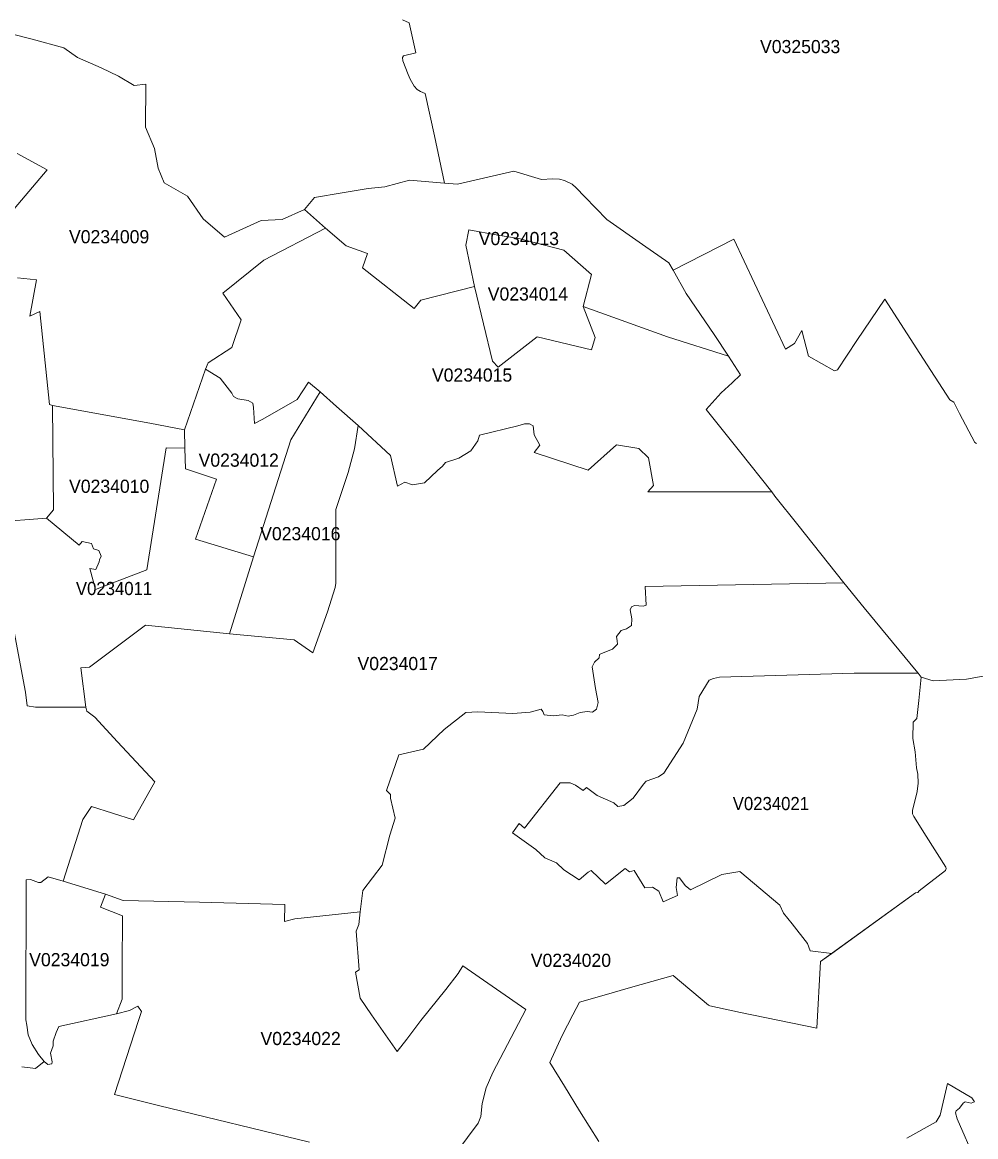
# Model space of a CAD drawing. Extents: x 369010 to 735936, y 6377141 to 6616555.
# Drawn here: x 601914 to 609158, y 6512798 to 6521265 of the extents above; entities that cross this region are included whole.
import ezdxf
from ezdxf.enums import TextEntityAlignment as Align

# ---------------------------------------------------------------- set-up
doc = ezdxf.new("R2010")
doc.units = 0
doc.header["$LTSCALE"] = 40
doc.layers.add('3', color=7, linetype='Continuous', lineweight=13)
doc.layers.add('4', color=7, linetype='Continuous')

msp = doc.modelspace()

# ---------------------------------------------------------------- linework, layer by layer
at = {"layer": '3'}
for points in [[(604134.95, 6519934.03), (604343.48, 6519968.29), (604541.76, 6520002.88), (604669.86, 6520014.13), (604855.55, 6520065.77), (605121.85, 6520043.1), (605045.22, 6520401.08), (604974.88, 6520724.31), (604938.8, 6520739.7), (604914.31, 6520754.93), (604891.3, 6520780.25), (604862.17, 6520831.56), (604847.11, 6520867.97), (604806.56, 6520971.41), (604803.42, 6520996.57), (604809.54, 6521010.47), (604903.72, 6521031.82), (604852.41, 6521259.39), (604802.76, 6521283.05)], [(604802.76, 6521283.05), (604852.41, 6521259.39), (604903.72, 6521031.82), (604809.54, 6521010.47), (604803.42, 6520996.57), (604806.56, 6520971.41), (604847.11, 6520867.97), (604862.17, 6520831.56), (604891.3, 6520780.25), (604914.31, 6520754.93), (604938.8, 6520739.7), (604974.88, 6520724.31), (605045.22, 6520401.08), (605121.85, 6520043.1), (605220.32, 6520035.15), (605647.99, 6520132.63), (605858.84, 6520069.08), (605943.91, 6520074.71), (605996.7, 6520073.22), (606033.61, 6520062.96), (606090.88, 6520034.49), (606122.82, 6520007.02), (606188.85, 6519937.67), (606354.85, 6519767.7), (606627.44, 6519577.2), (606827.7, 6519438.18), (606859.31, 6519381.74), (607320.24, 6519615.93), (607712.32, 6518780.96), (607782.33, 6518825.48), (607838.27, 6518924.29), (607887.26, 6518727.34), (608086.36, 6518615.63), (608107.87, 6518623.24), (608256.16, 6518846.17), (608466.85, 6519160.13), (608733.15, 6518748.69), (608962.2, 6518397.33), (608991.33, 6518378.13), (609034.36, 6518292.4), (609152.37, 6518071.12), (609163.79, 6518064)], [(601878.47, 6519324.31), (602021.63, 6519307.6), (601971.65, 6519032.53), (602046.62, 6519067.29), (602121.59, 6518360.58), (602143.77, 6518353.63), (602882.41, 6518220.4), (603147.88, 6518168.93), (603305.94, 6518630.02), (603326.13, 6518678.19), (603507.36, 6518794.37), (603576.87, 6519003.07), (603438.84, 6519206.14), (603749.66, 6519456.88), (604218.03, 6519701.17), (604058.32, 6519842.01), (603889.34, 6519765.22), (603728.47, 6519759.09), (603449.76, 6519630.99), (603288.73, 6519771.17), (603170.56, 6519944.62), (602991.15, 6520044.59), (602946.8, 6520156.63), (602919.65, 6520304.76), (602849.98, 6520466.95), (602852.62, 6520795.48), (602763.91, 6520783.89), (602645.91, 6520854.4), (602514.33, 6520919.94), (602333.6, 6520997.39), (602230.83, 6521069.39), (601990.02, 6521136.09), (601819.88, 6521178.95)], [(601819.88, 6521178.95), (601990.02, 6521136.09), (602230.83, 6521069.39), (602333.6, 6520997.39), (602514.33, 6520919.94), (602645.91, 6520854.4), (602763.91, 6520783.89), (602852.62, 6520795.48), (602849.98, 6520466.95), (602919.65, 6520304.76), (602946.8, 6520156.63), (602991.15, 6520044.59), (603170.56, 6519944.62), (603288.73, 6519771.17), (603449.76, 6519630.99), (603728.47, 6519759.09), (603889.34, 6519765.22), (604058.32, 6519842.01), (604134.95, 6519934.03)], [(601656.03, 6519616.92), (602103.39, 6520143.56), (601874.16, 6520267.36)], [(601874.16, 6520267.36), (602103.39, 6520143.56), (601656.03, 6519616.92)], [(609163.79, 6518064), (609152.37, 6518071.12), (609034.36, 6518292.4), (608991.33, 6518378.13), (608962.2, 6518397.33), (608733.15, 6518748.69), (608466.85, 6519160.13), (608256.16, 6518846.17), (608107.87, 6518623.24), (608086.36, 6518615.63), (607887.26, 6518727.34), (607838.27, 6518924.29), (607782.33, 6518825.48), (607712.32, 6518780.96), (607320.24, 6519615.93), (606859.31, 6519381.74), (606958.78, 6519203.16), (607171.62, 6518892.35), (607279.19, 6518727.51), (607371.88, 6518585.5), (607307, 6518525.59), (607223.92, 6518449.62), (607109.39, 6518322.35), (607362.44, 6518005.41), (607607.89, 6517696.25), (607632.05, 6517665.8), (607805.66, 6517447.66), (608157.36, 6517007.42), (608310.95, 6516815.11), (608706.17, 6516338.79), (608720.4, 6516320.42), (608744.57, 6516289.14), (608834.77, 6516261.5), (609087.99, 6516274.24), (609286.26, 6516310.32)], [(601697.24, 6517467.19), (602099.25, 6517496.98), (602150.72, 6517560.87), (602143.77, 6518353.63), (602121.59, 6518360.58), (602046.62, 6519067.29), (601971.65, 6519032.53), (602021.63, 6519307.6), (601878.47, 6519324.31)], [(604467.28, 6518200.54), (604438.15, 6518024.61), (604389.99, 6517843.55), (604297.64, 6517564.51), (604297.64, 6517004.28), (604292.51, 6516971.18), (604233.59, 6516785.48), (604122.87, 6516474.67), (603979.21, 6516572.31), (603487.33, 6516617.5), (602849.15, 6516684.52), (602423.97, 6516364.61), (602357.93, 6516361.63), (602396.66, 6516062.73), (602403.61, 6516032.11), (602466.17, 6515986.26), (602637.14, 6515797.26), (602921.64, 6515493.72), (602760.44, 6515206.08), (602439.53, 6515307.53), (602374.15, 6515208.89), (602224.04, 6514739.03), (602545.28, 6514642.04), (602680.67, 6514592.55), (603261.09, 6514580.64), (603907.88, 6514562.27), (603906.72, 6514432.35), (603984.84, 6514454.03), (604481.35, 6514506), (604502.7, 6514667.86), (604648.84, 6514861.83), (604706.27, 6515088.24), (604748.47, 6515218.16), (604711.4, 6515371.25), (604711.4, 6515397.23), (604680.95, 6515428.68), (604775.28, 6515699.44), (604961.48, 6515741.65), (605120.36, 6515890.93), (605285.04, 6516020.85), (605375.9, 6516025.16), (605640.21, 6516013.24), (605771.78, 6516024.16), (605856.36, 6516045.84), (605869.27, 6516029.63), (605879.03, 6516003.64), (605947.22, 6515994.87), (606016.56, 6516002.48), (606062.08, 6515992.72), (606103.29, 6516001.49), (606154.1, 6516020.85), (606205.07, 6516027.47), (606247.28, 6516024.16), (606276.57, 6516045.84), (606289.48, 6516096.82), (606268.96, 6516202.91), (606244.63, 6516369.24), (606263, 6516404), (606296.6, 6516437.59), (606299.91, 6516462.42), (606326.88, 6516475.49), (606397.39, 6516502.47), (606436.28, 6516539.38), (606434.13, 6516566.52), (606428.83, 6516598.96), (606464.42, 6516643.31), (606505.63, 6516657.38), (606542.54, 6516681.21), (606544.69, 6516733.18), (606531.61, 6516800.38), (606543.53, 6516823.22), (606565.21, 6516833.97), (606630.92, 6516829.51), (606653.92, 6516835.8), (606646.64, 6516979.45), (608157.36, 6517007.42), (607805.66, 6517447.66), (607632.05, 6517665.8), (607607.89, 6517696.25), (606666.66, 6517698.07), (606709.86, 6517745.9), (606672.29, 6517956.26), (606599.47, 6518027.42), (606428.83, 6518054.73), (606214.01, 6517861.26), (605802.57, 6517995.15), (605845.6, 6518053.08), (605804.22, 6518130.7), (605795.95, 6518198.39), (605767.98, 6518214.94), (605729.91, 6518213.29), (605680.43, 6518200.04), (605387.15, 6518129.04), (605375.57, 6518084.52), (605320.95, 6518008.56), (605230.09, 6517953.94), (605129.3, 6517920.84), (605106.13, 6517892.7), (605068.23, 6517859.77), (604969.09, 6517765.6)], [(604969.09, 6517765.6), (604879.88, 6517750.7), (604820.3, 6517770.56), (604765.85, 6517740.77), (604712.89, 6517973.8), (604467.28, 6518200.54)], [(601838.08, 6516715.47), (601938.21, 6516176.1), (601950.63, 6516071), (602014.51, 6516061.4), (602396.66, 6516062.73), (602357.93, 6516361.63), (602423.97, 6516364.61), (602849.15, 6516684.52), (603487.33, 6516617.5), (603670.38, 6517204.21), (603230.3, 6517337.27), (603389.52, 6517793.9), (603155.5, 6517871.02), (603148.71, 6518028.09), (603006.21, 6518032.55), (602861.73, 6517103.91), (602469.48, 6516955.79), (602427.94, 6517115.17), (602471.8, 6517107.39), (602498.61, 6517166.8), (602502.09, 6517181.37), (602514.33, 6517208.34), (602496.46, 6517250.88), (602454.92, 6517263.29), (602439.2, 6517304.83), (602369.68, 6517320.56), (602346.18, 6517293.58), (602099.25, 6517496.98), (601697.24, 6517467.19)], [(608157.36, 6517007.42), (606646.64, 6516979.45), (606653.92, 6516835.8), (606630.92, 6516829.51), (606565.21, 6516833.97), (606543.53, 6516823.22), (606531.61, 6516800.38), (606544.69, 6516733.18), (606542.54, 6516681.21), (606505.63, 6516657.38), (606464.42, 6516643.31), (606428.83, 6516598.96), (606434.13, 6516566.52), (606436.28, 6516539.38), (606397.39, 6516502.47), (606326.88, 6516475.49), (606299.91, 6516462.42), (606296.6, 6516437.59), (606263, 6516404), (606244.63, 6516369.24), (606268.96, 6516202.91), (606289.48, 6516096.82), (606276.57, 6516045.84), (606247.28, 6516024.16), (606205.07, 6516027.47), (606154.1, 6516020.85), (606103.29, 6516001.49), (606062.08, 6515992.72), (606016.56, 6516002.48), (605947.22, 6515994.87), (605879.03, 6516003.64), (605869.27, 6516029.63), (605856.36, 6516045.84), (605771.78, 6516024.16), (605640.21, 6516013.24), (605375.9, 6516025.16), (605285.04, 6516020.85), (605120.36, 6515890.93), (604961.48, 6515741.65), (604775.28, 6515699.44), (604680.95, 6515428.68), (604711.4, 6515397.23), (604711.4, 6515371.25), (604748.47, 6515218.16), (604706.27, 6515088.24), (604648.84, 6514861.83), (604502.7, 6514667.86), (604481.35, 6514506), (604470.43, 6514410.67), (604451.06, 6514360.85), (604472.58, 6514066.25), (604445.6, 6514047.88), (604480.19, 6513851.76), (604566.91, 6513723.99), (604762.87, 6513445.28), (604837.02, 6513538.62), (604942.94, 6513679.97), (605133.1, 6513916.8), (605224.79, 6514038.61), (605260.87, 6514095.55), (605740.83, 6513764.87), (605488.28, 6513286.07), (605438.29, 6513169.88), (605409.16, 6513051.55), (605397.41, 6512951.58), (605376.89, 6512901.6), (605216.68, 6512683.96)], [(606147.81, 6513820.97), (606318.61, 6513868.97), (606534.1, 6513932.19), (606859.81, 6514023.05), (607128.92, 6513798.8), (607137.52, 6513792.84), (607369.89, 6513743.02), (607951.14, 6513621.87), (607979.44, 6514129.8), (608064.35, 6514191.21), (607900, 6514209.41), (607879.97, 6514266.35), (607763.46, 6514416.79), (607697.26, 6514496.73), (607671.11, 6514558.46), (607364.76, 6514812.51), (607229.21, 6514789.34), (606992.04, 6514673.82), (606951.5, 6514707.41), (606908.3, 6514764.35), (606889.76, 6514764.35), (606882.15, 6514690.53), (606892.91, 6514631.94), (606783.51, 6514582.62), (606749.75, 6514664.38), (606703.57, 6514695.17), (606644.98, 6514689.04), (606561.9, 6514819.79), (606526.48, 6514810.69), (606494.04, 6514835.18), (606344.76, 6514718.17), (606237.02, 6514819.79), (606213.84, 6514809.03), (606146.15, 6514748.96), (606029.14, 6514826.08), (605973.7, 6514879.87), (605884.33, 6514916.94), (605816.64, 6514980), (605638.06, 6515106.28), (605688.87, 6515178.6), (605730.08, 6515143.02), (606001.17, 6515486.44), (606078.13, 6515487.93), (606118.18, 6515467.9), (606175.12, 6515427.85), (606199.78, 6515451.02), (606281.37, 6515389.46), (606407.65, 6515335.5), (606439.92, 6515307.7), (606484.61, 6515313.99), (606556.27, 6515370.09), (606633.23, 6515476.35), (606654.75, 6515499.52), (606748.59, 6515533.44), (606788.64, 6515561.08), (606936.6, 6515788.98), (607041.2, 6516046.18), (607058.08, 6516141.67), (607133.55, 6516266.46), (607165.99, 6516280.36), (607212, 6516290.13), (608235.48, 6516319.26), (608720.4, 6516320.42), (608706.17, 6516338.79), (608310.95, 6516815.11), (608157.36, 6517007.42)], [(601911.57, 6513328.6), (602013.52, 6513315.53), (602081.38, 6513369.65), (602036.36, 6513422.28), (601989.85, 6513500.06), (601957.91, 6513573.55), (601947.98, 6513645.54), (601941.03, 6513685.92), (601944.83, 6514750.28), (601976.78, 6514751.6), (602036.52, 6514729.43), (602055.89, 6514729.43), (602111.5, 6514773.78), (602224.04, 6514739.03), (602374.15, 6515208.89), (602439.53, 6515307.53), (602760.44, 6515206.08), (602921.64, 6515493.72), (602637.14, 6515797.26), (602466.17, 6515986.26), (602403.61, 6516032.11), (602396.66, 6516062.73), (602014.51, 6516061.4), (601950.63, 6516071), (601938.21, 6516176.1), (601838.08, 6516715.47)], [(609286.26, 6516310.32), (609087.99, 6516274.24), (608834.77, 6516261.5), (608744.57, 6516289.14), (608725.04, 6516112.71), (608711.96, 6515974.68), (608684.16, 6515948.53), (608679.69, 6515823.08), (608696.9, 6515722.95), (608708.49, 6515600.31), (608718.09, 6515553.3), (608721.89, 6515484.46), (608712.79, 6515421.23), (608676.88, 6515277.08), (608678.2, 6515252.09), (608689.12, 6515232.23), (608781.97, 6515081.12), (608930.26, 6514845.78), (608932.91, 6514835.51), (608929.27, 6514821.45), (608729.34, 6514665.54)], [(605216.68, 6512683.96), (605376.89, 6512901.6), (605397.41, 6512951.58), (605409.16, 6513051.55), (605438.29, 6513169.88), (605488.28, 6513286.07), (605740.83, 6513764.87), (605260.87, 6514095.55), (605224.79, 6514038.61), (605133.1, 6513916.8), (604942.94, 6513679.97), (604837.02, 6513538.62), (604762.87, 6513445.28), (604566.91, 6513723.99), (604480.19, 6513851.76), (604445.6, 6514047.88), (604472.58, 6514066.25), (604451.06, 6514360.85), (604470.43, 6514410.67), (604481.35, 6514506), (603984.84, 6514454.03), (603906.72, 6514432.35), (603907.88, 6514562.27), (603261.09, 6514580.64), (602680.67, 6514592.55), (602545.28, 6514642.04), (602509.53, 6514542.41), (602675.37, 6514475.21), (602672.06, 6514085.28), (602673.22, 6513843.65), (602628.86, 6513733.09), (602729.65, 6513758.08), (602792.38, 6513789.36), (602819.52, 6513748.32), (602796.68, 6513681.12), (602614.8, 6513119.4), (602948.62, 6513034.67), (604095.39, 6512758.11)], [(608729.34, 6514665.54), (608717.42, 6514653.13), (608699.55, 6514650.65), (607979.44, 6514129.8), (607951.14, 6513621.87), (607369.89, 6513743.02), (607137.52, 6513792.84), (607128.92, 6513798.8), (606859.81, 6514023.05), (606534.1, 6513932.19), (606318.61, 6513868.97), (606147.81, 6513820.97), (606097.99, 6513725.15), (606017.23, 6513566.59), (605923.39, 6513363.19), (606034.11, 6513182.46), (606147.64, 6512994.45), (606293.62, 6512762.58)], [(604095.39, 6512758.11), (602948.62, 6513034.67), (602614.8, 6513119.4), (602796.68, 6513681.12), (602819.52, 6513748.32), (602792.38, 6513789.36), (602729.65, 6513758.08), (602628.86, 6513733.09), (602191.27, 6513635.61), (602172.07, 6513589.1), (602147.91, 6513525.05), (602148.74, 6513488.81), (602128.05, 6513432.7), (602141.78, 6513366.17), (602137.48, 6513352.43), (602107.19, 6513347.96), (602081.38, 6513369.65), (602013.52, 6513315.53), (601911.57, 6513328.6)], [(606293.62, 6512762.58), (606147.64, 6512994.45), (606034.11, 6513182.46), (605923.39, 6513363.19), (606017.23, 6513566.59), (606097.99, 6513725.15), (606147.81, 6513820.97)], [(609156.67, 6512616.27), (609017.98, 6512933.87), (609004.57, 6512980.88), (609010.03, 6512995.61), (609034.03, 6513014.31), (609063.49, 6513054.36), (609076.9, 6513062.47), (609122.41, 6513053.04), (609147.73, 6513062.47), (609129.03, 6513093.25), (608944.5, 6513202.98), (608888.22, 6512961.68), (608858.76, 6512910.87), (608634.67, 6512788.06)], [(608634.67, 6512788.06), (608858.76, 6512910.87), (608888.22, 6512961.68), (608944.5, 6513202.98), (609129.03, 6513093.25), (609147.73, 6513062.47), (609122.41, 6513053.04), (609076.9, 6513062.47), (609063.49, 6513054.36), (609034.03, 6513014.31), (609010.03, 6512995.61), (609004.57, 6512980.88), (609017.98, 6512933.87), (609156.67, 6512616.27)]]:
    msp.add_lwpolyline(points, dxfattribs=at)
for points in [[(605121.85, 6520043.1), (604855.55, 6520065.77), (604669.86, 6520014.13), (604541.76, 6520002.88), (604343.48, 6519968.29), (604134.95, 6519934.03), (604058.32, 6519842.01), (604218.03, 6519701.17), (604376.09, 6519565.45), (604537.62, 6519508.19), (604499.55, 6519399.45), (604890.47, 6519091.12), (604943.27, 6519154.01), (605350.08, 6519258.11), (605285.04, 6519572.24), (605307.38, 6519686.77), (605526.67, 6519647.71), (605687.05, 6519621.89), (606029.14, 6519533.34), (606239.83, 6519349.47), (606175.94, 6519104.86), (606815.62, 6518874.14), (607279.19, 6518727.51), (607171.62, 6518892.35), (606958.78, 6519203.16), (606859.31, 6519381.74), (606827.7, 6519438.18), (606627.44, 6519577.2), (606354.85, 6519767.7), (606188.85, 6519937.67), (606122.82, 6520007.02), (606090.88, 6520034.49), (606033.61, 6520062.96), (605996.7, 6520073.22), (605943.91, 6520074.71), (605858.84, 6520069.08), (605647.99, 6520132.63), (605220.32, 6520035.15)], [(604218.03, 6519701.17), (603749.66, 6519456.88), (603438.84, 6519206.14), (603576.87, 6519003.07), (603507.36, 6518794.37), (603326.13, 6518678.19), (603305.94, 6518630.02), (603417.99, 6518561.17), (603506.53, 6518446.48), (603519.61, 6518422.32), (603550.72, 6518403.12), (603629.17, 6518391.04), (603665.41, 6518370.02), (603671.37, 6518337.74), (603679.48, 6518217.09), (603742.87, 6518248.37), (604002.22, 6518398.15), (604089.77, 6518531.88), (604177.32, 6518456.58), (604301.61, 6518345.19), (604467.28, 6518200.54), (604712.89, 6517973.8), (604765.85, 6517740.77), (604820.3, 6517770.56), (604879.88, 6517750.7), (604969.09, 6517765.6), (605068.23, 6517859.77), (605106.13, 6517892.7), (605129.3, 6517920.84), (605230.09, 6517953.94), (605320.95, 6518008.56), (605375.57, 6518084.52), (605387.15, 6518129.04), (605680.43, 6518200.04), (605729.91, 6518213.29), (605767.98, 6518214.94), (605795.95, 6518198.39), (605804.22, 6518130.7), (605845.6, 6518053.08), (605802.57, 6517995.15), (606214.01, 6517861.26), (606428.83, 6518054.73), (606599.47, 6518027.42), (606672.29, 6517956.26), (606709.86, 6517745.9), (606666.66, 6517698.07), (607607.89, 6517696.25), (607362.44, 6518005.41), (607109.39, 6518322.35), (607223.92, 6518449.62), (607307, 6518525.59), (607371.88, 6518585.5), (607279.19, 6518727.51), (606815.62, 6518874.14), (606175.94, 6519104.86), (606266.14, 6518869.67), (606238.01, 6518775.5), (605826.4, 6518874.14), (605530.15, 6518645.42), (605487.61, 6518690.27), (605350.08, 6519258.11), (604943.27, 6519154.01), (604890.47, 6519091.12), (604499.55, 6519399.45), (604537.62, 6519508.19), (604376.09, 6519565.45)], [(605350.08, 6519258.11), (605487.61, 6518690.27), (605530.15, 6518645.42), (605826.4, 6518874.14), (606238.01, 6518775.5), (606266.14, 6518869.67), (606175.94, 6519104.86), (606239.83, 6519349.47), (606029.14, 6519533.34), (605687.05, 6519621.89), (605526.67, 6519647.71), (605307.38, 6519686.77), (605285.04, 6519572.24)], [(603305.94, 6518630.02), (603147.88, 6518168.93), (603148.71, 6518028.09), (603155.5, 6517871.02), (603389.52, 6517793.9), (603230.3, 6517337.27), (603670.38, 6517204.21), (603954.05, 6518092.47), (604177.32, 6518456.58), (604089.77, 6518531.88), (604002.22, 6518398.15), (603742.87, 6518248.37), (603679.48, 6518217.09), (603671.37, 6518337.74), (603665.41, 6518370.02), (603629.17, 6518391.04), (603550.72, 6518403.12), (603519.61, 6518422.32), (603506.53, 6518446.48), (603417.99, 6518561.17)], [(604177.32, 6518456.58), (603954.05, 6518092.47), (603670.38, 6517204.21), (603487.33, 6516617.5), (603979.21, 6516572.31), (604122.87, 6516474.67), (604233.59, 6516785.48), (604292.51, 6516971.18), (604297.64, 6517004.28), (604297.64, 6517564.51), (604389.99, 6517843.55), (604438.15, 6518024.61), (604467.28, 6518200.54), (604301.61, 6518345.19)], [(602143.77, 6518353.63), (602150.72, 6517560.87), (602099.25, 6517496.98), (602346.18, 6517293.58), (602369.68, 6517320.56), (602439.2, 6517304.83), (602454.92, 6517263.29), (602496.46, 6517250.88), (602514.33, 6517208.34), (602502.09, 6517181.37), (602498.61, 6517166.8), (602471.8, 6517107.39), (602427.94, 6517115.17), (602469.48, 6516955.79), (602861.73, 6517103.91), (603006.21, 6518032.55), (603148.71, 6518028.09), (603147.88, 6518168.93), (602882.41, 6518220.4)], [(608720.4, 6516320.42), (608235.48, 6516319.26), (607212, 6516290.13), (607165.99, 6516280.36), (607133.55, 6516266.46), (607058.08, 6516141.67), (607041.2, 6516046.18), (606936.6, 6515788.98), (606788.64, 6515561.08), (606748.59, 6515533.44), (606654.75, 6515499.52), (606633.23, 6515476.35), (606556.27, 6515370.09), (606484.61, 6515313.99), (606439.92, 6515307.7), (606407.65, 6515335.5), (606281.37, 6515389.46), (606199.78, 6515451.02), (606175.12, 6515427.85), (606118.18, 6515467.9), (606078.13, 6515487.93), (606001.17, 6515486.44), (605730.08, 6515143.02), (605688.87, 6515178.6), (605638.06, 6515106.28), (605816.64, 6514980), (605884.33, 6514916.94), (605973.7, 6514879.87), (606029.14, 6514826.08), (606146.15, 6514748.96), (606213.84, 6514809.03), (606237.02, 6514819.79), (606344.76, 6514718.17), (606494.04, 6514835.18), (606526.48, 6514810.69), (606561.9, 6514819.79), (606644.98, 6514689.04), (606703.57, 6514695.17), (606749.75, 6514664.38), (606783.51, 6514582.62), (606892.91, 6514631.94), (606882.15, 6514690.53), (606889.76, 6514764.35), (606908.3, 6514764.35), (606951.5, 6514707.41), (606992.04, 6514673.82), (607229.21, 6514789.34), (607364.76, 6514812.51), (607671.11, 6514558.46), (607697.26, 6514496.73), (607763.46, 6514416.79), (607879.97, 6514266.35), (607900, 6514209.41), (608064.35, 6514191.21), (608699.55, 6514650.65), (608717.42, 6514653.13), (608729.34, 6514665.54), (608929.27, 6514821.45), (608932.91, 6514835.51), (608930.26, 6514845.78), (608781.97, 6515081.12), (608689.12, 6515232.23), (608678.2, 6515252.09), (608676.88, 6515277.08), (608712.79, 6515421.23), (608721.89, 6515484.46), (608718.09, 6515553.3), (608708.49, 6515600.31), (608696.9, 6515722.95), (608679.69, 6515823.08), (608684.16, 6515948.53), (608711.96, 6515974.68), (608725.04, 6516112.71), (608744.57, 6516289.14)], [(602081.38, 6513369.65), (602107.19, 6513347.96), (602137.48, 6513352.43), (602141.78, 6513366.17), (602128.05, 6513432.7), (602148.74, 6513488.81), (602147.91, 6513525.05), (602172.07, 6513589.1), (602191.27, 6513635.61), (602628.86, 6513733.09), (602673.22, 6513843.65), (602672.06, 6514085.28), (602675.37, 6514475.21), (602509.53, 6514542.41), (602545.28, 6514642.04), (602224.04, 6514739.03), (602111.5, 6514773.78), (602055.89, 6514729.43), (602036.52, 6514729.43), (601976.78, 6514751.6), (601944.83, 6514750.28), (601941.03, 6513685.92), (601947.98, 6513645.54), (601957.91, 6513573.55), (601989.85, 6513500.06), (602036.36, 6513422.28)]]:
    msp.add_lwpolyline(points, close=True, dxfattribs=at)

# ---------------------------------------------------------------- texts
at = {"layer": '4'}
for s, p in [('V0325033', (607824.34, 6521030.16)), ('V0234009', (602573.98, 6519585.65)), ('V0234013', (605687.05, 6519571.89)), ('V0234014', (605755.67, 6519150.79)), ('V0234015', (605331.61, 6518534.9)), ('V0234012', (603558.73, 6517888.4)), ('V0234010', (602574.33, 6517689.9)), ('V0234016', (604026.5, 6517329.57)), ('V0234017', (604766.02, 6516343.09)), ('V0234019', (602271.67, 6514093.46)), ('V0234020', (606082.61, 6514088.54)), ('V0234022', (604028.88, 6513494.44))]:
    msp.add_text(s, height=100, dxfattribs=at).set_placement(p, align=Align.CENTER)
at = {"layer": '4', "width": 0.95}
for s, p in [('V0234011', (602611.47, 6516913.32)), ('V0234021', (607601.96, 6515279.46))]:
    msp.add_text(s, height=100, dxfattribs=at).set_placement(p, align=Align.CENTER)

doc.saveas('drawing.dxf')
